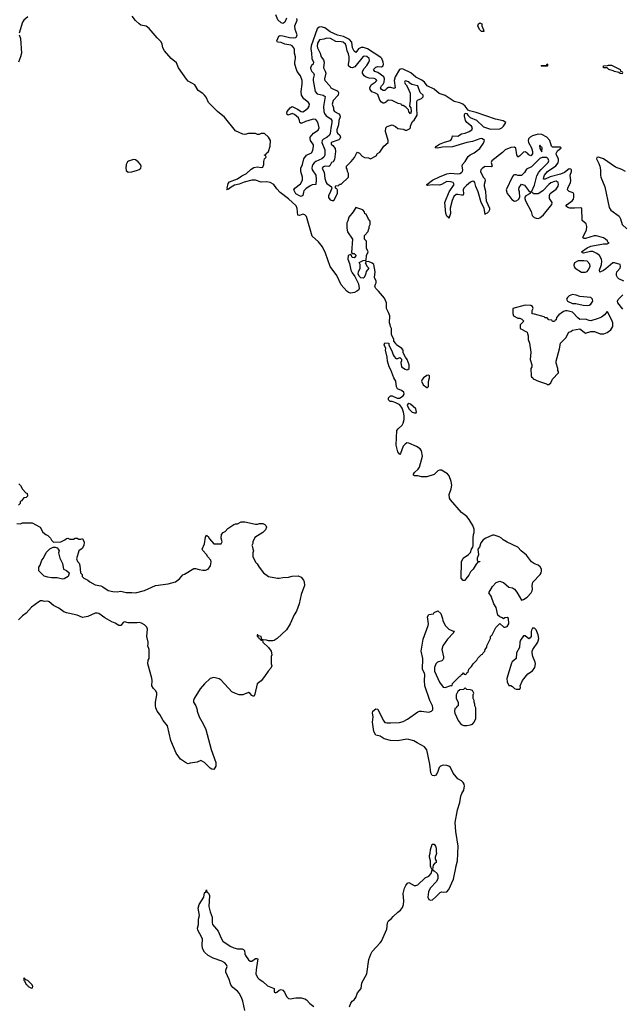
# Model space of a CAD drawing. Header units: inches. Extents: x 2293880 to 2522759, y 823965 to 1006879.
# Tile 267 of 325: x 2411780 to 2418395, y 958496 to 969297. Entities that reach past the tile are written whole.
import ezdxf

# ---------------------------------------------------------------- set-up
doc = ezdxf.new("R2010")
doc.units = ezdxf.units.IN
doc.header["$MEASUREMENT"] = 0
doc.layers.add('C4915', color=7, linetype='Continuous')
doc.layers.add('C4916', color=7, linetype='Continuous')

msp = doc.modelspace()

# ---------------------------------------------------------------- linework, layer by layer
at = {"layer": 'C4915', "color": 5, "elevation": 80}
for points in [[(2415399, 958470), (2415415, 958510), (2415429, 958530), (2415450, 958545), (2415469, 958570), (2415490, 958622), (2415528, 958670), (2415537, 958730), (2415592, 958830), (2415612, 958988), (2415634, 959046), (2415650, 959076), (2415737, 959170), (2415750, 959190), (2415810, 959322), (2415819, 959390), (2415829, 959410), (2415863, 959437), (2415881, 959459), (2415932, 959508), (2415961, 959530), (2415981, 959559), (2415993, 959590), (2415996, 959630), (2415989, 959711), (2416004, 959770), (2416020, 959800), (2416036, 959824), (2416050, 959831), (2416110, 959798), (2416130, 959798), (2416150, 959805), (2416230, 959882), (2416270, 959902), (2416298, 959930), (2416309, 959970), (2416294, 960000)], [(2416315, 960000), (2416311, 959971), (2416330, 959961), (2416361, 959930), (2416371, 959910), (2416371, 959871), (2416350, 959838), (2416290, 959775), (2416275, 959750), (2416268, 959730), (2416261, 959670), (2416270, 959645), (2416290, 959639), (2416310, 959644), (2416344, 959670), (2416397, 959723), (2416410, 959731), (2416428, 959728), (2416470, 959731), (2416490, 959756), (2416541, 959870), (2416566, 959994), (2416568, 960000)], [(2414252, 958428), (2414230, 958530), (2414215, 958570), (2414190, 958617), (2414170, 958641), (2414121, 958681), (2414099, 958710), (2414080, 958770), (2414044, 958850), (2414043, 958870), (2414056, 958910), (2414052, 958930), (2414033, 958950), (2413999, 958970), (2413904, 959004), (2413850, 959031), (2413810, 959068), (2413787, 959110), (2413784, 959150), (2413787, 959210), (2413781, 959230), (2413734, 959310), (2413731, 959330), (2413744, 959370), (2413742, 959430), (2413755, 959470), (2413740, 959550), (2413750, 959592), (2413801, 959670), (2413810, 959718), (2413822, 959730), (2413830, 959752), (2413836, 959730), (2413854, 959714), (2413862, 959690), (2413855, 959570), (2413870, 959510), (2413893, 959453), (2413893, 959393), (2413898, 959370), (2413942, 959322), (2413958, 959298), (2413990, 959223), (2414010, 959190), (2414090, 959134), (2414130, 959116), (2414170, 959105), (2414224, 959104), (2414238, 959098), (2414247, 959087), (2414251, 959050), (2414258, 959030), (2414290, 958984), (2414310, 958969), (2414330, 958970), (2414370, 958997), (2414390, 958999), (2414394, 958990), (2414392, 958972), (2414376, 958876), (2414374, 958830), (2414390, 958791), (2414410, 958771), (2414450, 958745), (2414500, 958700), (2414572, 958670), (2414572, 958630), (2414584, 958624), (2414590, 958623), (2414602, 958630), (2414627, 958653), (2414650, 958658), (2414670, 958651), (2414688, 958628), (2414710, 958583), (2414730, 958560), (2414750, 958556), (2414810, 958566), (2414870, 958566), (2414910, 958557), (2414930, 958545), (2414964, 958504), (2415010, 958471)]]:
    msp.add_lwpolyline(points, dxfattribs=at)
at = {"layer": 'C4915', "color": 5, "elevation": 120}
msp.add_lwpolyline([(2411830, 958786), (2411822, 958770), (2411830, 958754), (2411834, 958754), (2411850, 958714), (2411865, 958705), (2411874, 958690), (2411910, 958674), (2411922, 958678), (2411926, 958690), (2411918, 958710), (2411870, 958758), (2411846, 958766)], close=True, dxfattribs=at)
at = {"layer": 'C4916', "color": 5}
for points, elevation in [([(2411871, 969329), (2411824, 969290), (2411812, 969270), (2411773, 969150)], 80), ([(2416568, 960000), (2416587, 960070), (2416592, 960230), (2416568, 960390), (2416562, 960490), (2416585, 960630), (2416612, 960710), (2416622, 960778), (2416632, 960808), (2416654, 960846), (2416659, 960870), (2416663, 960890), (2416659, 960910), (2416650, 960929), (2416630, 960949), (2416590, 960970), (2416537, 961030), (2416510, 961092), (2416490, 961108), (2416470, 961115), (2416430, 961118), (2416401, 961110), (2416385, 961095), (2416370, 961049), (2416350, 961010), (2416330, 961001), (2416307, 961007), (2416295, 961035), (2416283, 961130), (2416248, 961288), (2416222, 961322), (2416145, 961365), (2416105, 961385), (2416050, 961402), (2416030, 961403), (2415930, 961386), (2415850, 961390), (2415782, 961410), (2415736, 961436), (2415689, 961450), (2415669, 961489), (2415653, 961590), (2415659, 961650), (2415652, 961690), (2415657, 961710), (2415690, 961739), (2415710, 961734), (2415770, 961613), (2415789, 961589), (2415810, 961583), (2415850, 961582), (2415950, 961588), (2415990, 961599), (2416036, 961624), (2416150, 961704), (2416170, 961710), (2416190, 961712), (2416270, 961702), (2416301, 961710), (2416315, 961725), (2416317, 961750), (2416311, 961770), (2416284, 961830), (2416229, 961989), (2416223, 962050), (2416227, 962110), (2416222, 962130), (2416201, 962170), (2416204, 962290), (2416188, 962370), (2416210, 962502), (2416263, 962650), (2416266, 962670), (2416255, 962745), (2416270, 962772), (2416322, 962778), (2416330, 962794), (2416370, 962814), (2416402, 962782), (2416422, 962730), (2416425, 962705), (2416452, 962650), (2416491, 962611), (2416530, 962592), (2416552, 962590), (2416542, 962578), (2416542, 962570), (2416477, 962503), (2416424, 962430), (2416415, 962390), (2416431, 962309), (2416431, 962290), (2416425, 962275), (2416415, 962265), (2416365, 962250), (2416348, 962232), (2416334, 962190), (2416335, 962150), (2416388, 962030), (2416430, 961976), (2416450, 961971), (2416514, 961994), (2416526, 961994), (2416530, 962014), (2416610, 962094), (2416622, 962098), (2416630, 962114), (2416642, 962118), (2416646, 962130), (2416650, 962132), (2416658, 962118), (2416670, 962114), (2416682, 962118), (2416690, 962134), (2416702, 962138), (2416710, 962174), (2416740, 962200), (2416758, 962230), (2416798, 962270), (2416810, 962294), (2416850, 962334), (2416862, 962338), (2416866, 962350), (2416886, 962370), (2416888, 962390), (2416907, 962413), (2416908, 962430), (2416948, 962510), (2416949, 962530), (2416968, 962550), (2417006, 962630), (2417050, 962674), (2417093, 962633), (2417110, 962632), (2417130, 962642), (2417148, 962670), (2417146, 962730), (2417130, 962738), (2417105, 962735), (2417090, 962726), (2417076, 962736), (2417050, 962746), (2417030, 962766), (2417009, 962850), (2416985, 962890), (2416954, 962974), (2416929, 963010), (2416970, 963078), (2417010, 963122), (2417050, 963138), (2417070, 963132), (2417090, 963122), (2417150, 963072), (2417190, 963065), (2417211, 963051), (2417237, 963017), (2417290, 962931), (2417310, 962935), (2417350, 962961), (2417394, 963010), (2417406, 963030), (2417410, 963050), (2417404, 963090), (2417414, 963126), (2417492, 963210), (2417505, 963230), (2417509, 963250), (2417509, 963270), (2417495, 963295), (2417470, 963313), (2417430, 963329), (2417399, 963350), (2417343, 963423), (2417284, 963470), (2417249, 963509), (2417130, 963565), (2417089, 963590), (2417069, 963609), (2417045, 963625), (2416990, 963642), (2416970, 963642), (2416896, 963610), (2416869, 963591), (2416841, 963559), (2416827, 963510), (2416811, 963490), (2416815, 963425), (2416802, 963390), (2416802, 963370), (2416810, 963354), (2416830, 963354), (2416832, 963350), (2416810, 963346), (2416790, 963326), (2416758, 963270), (2416730, 963242), (2416710, 963202), (2416676, 963164), (2416670, 963146), (2416650, 963146), (2416628, 963172), (2416629, 963351), (2416648, 963390), (2416708, 963432), (2416730, 963454), (2416738, 963490), (2416754, 963510), (2416758, 963530), (2416758, 963610), (2416762, 963650), (2416769, 963671), (2416769, 963710), (2416753, 963750), (2416715, 963815), (2416687, 963847), (2416630, 963890), (2416510, 964029), (2416499, 964050), (2416495, 964090), (2416515, 964150), (2416522, 964190), (2416515, 964230), (2416493, 964293), (2416476, 964316), (2416410, 964356), (2416390, 964356), (2416371, 964349), (2416330, 964309), (2416250, 964284), (2416190, 964284), (2416150, 964294), (2416115, 964295), (2416102, 964302), (2416102, 964310), (2416114, 964330), (2416155, 964365), (2416170, 964390), (2416202, 964510), (2416189, 964569), (2416175, 964590), (2416135, 964615), (2416053, 964653), (2416030, 964654), (2416010, 964642), (2415990, 964618), (2415962, 964538), (2415953, 964527), (2415930, 964555), (2415912, 964630), (2415919, 964790), (2415934, 964810), (2415977, 964850), (2415989, 964870), (2416001, 964910), (2416001, 964950), (2415994, 964990), (2415977, 965037), (2415953, 965073), (2415910, 965095), (2415870, 965109), (2415846, 965110), (2415830, 965126), (2415830, 965150), (2415850, 965172), (2415870, 965172), (2415925, 965145), (2415950, 965146), (2415989, 965170), (2416001, 965190), (2415997, 965210), (2415970, 965229), (2415929, 965249), (2415916, 965270), (2415909, 965330), (2415887, 965370), (2415855, 965455), (2415836, 965490), (2415818, 965550), (2415814, 965594), (2415795, 965670), (2415798, 965690), (2415782, 965730), (2415790, 965754), (2415834, 965750), (2415834, 965730), (2415870, 965654), (2415880, 965620), (2415890, 965602), (2415910, 965582), (2415930, 965582), (2415952, 965592), (2415973, 965573), (2415973, 965553), (2415965, 965535), (2415971, 965490), (2416010, 965463), (2416030, 965456), (2416042, 965458), (2416055, 965470), (2416055, 965510), (2416035, 965570), (2416015, 965595), (2416000, 965620), (2415988, 965648), (2415988, 965670), (2415975, 965690), (2415918, 965730), (2415910, 965746), (2415886, 965770), (2415886, 965790), (2415863, 965843), (2415862, 965910), (2415849, 965930), (2415848, 965950), (2415838, 965970), (2415842, 966050), (2415830, 966086), (2415808, 966130), (2415808, 966190), (2415783, 966243), (2415720, 966320), (2415689, 966350), (2415679, 966370), (2415686, 966394), (2415695, 966410), (2415695, 966430), (2415675, 966470), (2415681, 966530), (2415668, 966610), (2415650, 966628), (2415610, 966646), (2415578, 966642), (2415574, 966630), (2415582, 966610), (2415590, 966594), (2415611, 966570), (2415584, 966536), (2415577, 966503), (2415562, 966470), (2415550, 966462), (2415525, 966465), (2415505, 966485), (2415495, 966510), (2415498, 966530), (2415518, 966570), (2415518, 966610), (2415508, 966632), (2415550, 966654), (2415582, 966658), (2415588, 966712), (2415606, 966750), (2415588, 966790), (2415587, 966867), (2415566, 966890), (2415566, 966930), (2415607, 966973), (2415608, 966992), (2415618, 967010), (2415618, 967030), (2415628, 967050), (2415627, 967087), (2415608, 967108), (2415582, 967162), (2415567, 967167), (2415566, 967190), (2415546, 967210), (2415470, 967238), (2415442, 967190), (2415392, 967130), (2415382, 967090), (2415372, 967068), (2415371, 967010), (2415379, 966970), (2415432, 966890), (2415422, 966742), (2415430, 966734), (2415450, 966734), (2415474, 966710), (2415450, 966686), (2415430, 966688), (2415418, 966718), (2415410, 966726), (2415404, 966716), (2415387, 966710), (2415382, 966670), (2415401, 966621), (2415415, 966550), (2415430, 966519), (2415460, 966480), (2415498, 966398), (2415507, 966350), (2415499, 966330), (2415482, 966318), (2415454, 966306), (2415410, 966297), (2415390, 966303), (2415370, 966318), (2415308, 966390), (2415260, 966490), (2415189, 966590), (2415136, 966736), (2415104, 966804), (2415060, 966860), (2414990, 966924), (2414930, 967138), (2414910, 967158), (2414890, 967164), (2414850, 967150), (2414833, 967153), (2414827, 967227), (2414815, 967255), (2414730, 967331), (2414641, 967401), (2414602, 967442), (2414569, 967490), (2414530, 967512), (2414490, 967517), (2414430, 967516), (2414370, 967536), (2414330, 967538), (2414245, 967515), (2414190, 967492), (2414139, 967481), (2414100, 967460), (2414070, 967436), (2414060, 967440), (2414050, 967430), (2414060, 967440), (2414057, 967450), (2414070, 967499), (2414083, 967517), (2414170, 967553), (2414217, 967583), (2414270, 967610), (2414321, 967659), (2414350, 967677), (2414390, 967683), (2414430, 967675), (2414450, 967681), (2414459, 967710), (2414459, 967741), (2414469, 967771), (2414486, 967790), (2414482, 967802), (2414466, 967810), (2414466, 967814), (2414482, 967818), (2414486, 967830), (2414510, 967851), (2414531, 967910), (2414532, 967970), (2414513, 968010), (2414467, 968047), (2414430, 968048), (2414410, 968038), (2414390, 968038), (2414367, 968047), (2414290, 968049), (2414250, 968039), (2414230, 968042), (2414150, 968076), (2414029, 968229), (2413950, 968291), (2413851, 968390), (2413827, 968447), (2413810, 968470), (2413789, 968489), (2413740, 968520), (2413701, 968581), (2413678, 968598), (2413630, 968624), (2413610, 968644), (2413524, 968770), (2413502, 968822), (2413444, 968870), (2413370, 968955), (2413353, 968990), (2413345, 969030), (2413334, 969054), (2413290, 969098), (2413202, 969202), (2413170, 969226), (2413110, 969238), (2413090, 969250), (2413050, 969288), (2413016, 969336)], 80), ([(2414710, 969312), (2414691, 969269), (2414670, 969256), (2414650, 969262), (2414615, 969295), (2414593, 969350)], 60), ([(2418410, 966428), (2418357, 966456), (2418341, 966470), (2418331, 966490), (2418330, 966510), (2418336, 966530), (2418372, 966570), (2418377, 966590), (2418373, 966610), (2418310, 966630), (2418290, 966629), (2418216, 966564), (2418190, 966546), (2418149, 966529), (2418144, 966550), (2418168, 966610), (2418172, 966648), (2418167, 966670), (2418145, 966710), (2418114, 966734), (2418070, 966753), (2418046, 966754), (2417970, 966737), (2417959, 966739), (2417948, 966749), (2418010, 966796), (2418048, 966812), (2418190, 966839), (2418230, 966837), (2418249, 966850), (2418237, 966857), (2418231, 966870), (2418210, 966891), (2418190, 966904), (2418110, 966925), (2418085, 966925), (2417990, 966895), (2417970, 966898), (2417960, 966910), (2418003, 966990), (2418007, 967030), (2417999, 967059), (2417954, 967094), (2417949, 967229), (2417933, 967233), (2417872, 967228), (2417818, 967230), (2417797, 967237), (2417775, 967250), (2417791, 967270), (2417846, 967310), (2417859, 967330), (2417863, 967350), (2417864, 967384), (2417857, 967397), (2417813, 967413), (2417794, 967430), (2417796, 967450), (2417827, 967510), (2417829, 967530), (2417824, 967590), (2417837, 967630), (2417837, 967650), (2417830, 967658), (2417810, 967661), (2417759, 967621), (2417717, 967603), (2417605, 967575), (2417550, 967547), (2417530, 967549), (2417532, 967570), (2417542, 967590), (2417573, 967630), (2417665, 967695), (2417690, 967726), (2417696, 967750), (2417694, 967770), (2417673, 967810), (2417669, 967831), (2417683, 967857), (2417725, 967890), (2417717, 967897), (2417699, 967899), (2417630, 967900), (2417619, 967910), (2417601, 967970), (2417568, 968008), (2417510, 968038), (2417470, 968042), (2417410, 968024), (2417384, 968010), (2417365, 967990), (2417361, 967970), (2417365, 967950), (2417397, 967890), (2417410, 967850), (2417410, 967825), (2417390, 967803), (2417370, 967814), (2417354, 967834), (2417341, 967841), (2417330, 967846), (2417310, 967845), (2417270, 967803), (2417250, 967790), (2417236, 967816), (2417228, 967888), (2417210, 967900), (2417170, 967895), (2417111, 967870), (2417080, 967840), (2416964, 967750), (2416956, 967730), (2416967, 967690), (2416958, 967682), (2416890, 967687), (2416860, 967670), (2416842, 967650), (2416839, 967630), (2416868, 967568), (2416885, 967550), (2416891, 967531), (2416877, 967490), (2416879, 967470), (2416895, 967415), (2416896, 967350), (2416902, 967310), (2416937, 967230), (2416936, 967210), (2416927, 967190), (2416910, 967173), (2416893, 967167), (2416890, 967161), (2416880, 967230), (2416845, 967290), (2416814, 967410), (2416789, 967469), (2416777, 967510), (2416770, 967521), (2416750, 967525), (2416730, 967515), (2416683, 967477), (2416657, 967450), (2416650, 967430), (2416652, 967388), (2416648, 967372), (2416629, 967371), (2416590, 967381), (2416570, 967380), (2416544, 967356), (2416526, 967314), (2416504, 967230), (2416508, 967170), (2416490, 967117), (2416485, 967130), (2416470, 967142), (2416458, 967170), (2416448, 967290), (2416496, 967410), (2416549, 967490), (2416538, 967510), (2416510, 967520), (2416470, 967521), (2416412, 967488), (2416390, 967482), (2416310, 967485), (2416258, 967478), (2416250, 967483), (2416248, 967490), (2416310, 967536), (2416387, 967573), (2416470, 967605), (2416510, 967612), (2416590, 967605), (2416610, 967608), (2416630, 967619), (2416640, 967630), (2416646, 967650), (2416637, 967690), (2416642, 967710), (2416670, 967743), (2416702, 967798), (2416724, 967816), (2416770, 967836), (2416830, 967884), (2416870, 967941), (2416882, 967970), (2416862, 967990), (2416850, 967993), (2416830, 967991), (2416750, 967962), (2416690, 967950), (2416530, 967902), (2416423, 967897), (2416367, 967887), (2416340, 967890), (2416356, 967910), (2416390, 967930), (2416445, 967955), (2416510, 967970), (2416523, 967990), (2416530, 968024), (2416590, 968019), (2416630, 968044), (2416670, 968053), (2416714, 968070), (2416743, 968090), (2416750, 968110), (2416739, 968130), (2416690, 968170), (2416675, 968190), (2416663, 968237), (2416663, 968257), (2416670, 968273), (2416690, 968269), (2416701, 968250), (2416725, 968225), (2416796, 968196), (2416870, 968123), (2416950, 968095), (2417050, 968099), (2417071, 968109), (2417091, 968129), (2417107, 968150), (2417115, 968170), (2417087, 968187), (2417004, 968204), (2416790, 968278), (2416716, 968296), (2416704, 968304), (2416669, 968350), (2416644, 968370), (2416610, 968386), (2416550, 968400), (2416450, 968465), (2416386, 968486), (2416330, 968535), (2416253, 968570), (2416223, 968610), (2416195, 968635), (2416130, 968666), (2416073, 968713), (2415990, 968755), (2415970, 968758), (2415949, 968751), (2415901, 968670), (2415890, 968630), (2415901, 968550), (2415890, 968543), (2415853, 968553), (2415830, 968553), (2415810, 968543), (2415790, 968522), (2415770, 968519), (2415750, 968530), (2415740, 968550), (2415750, 968570), (2415770, 968590), (2415781, 968610), (2415785, 968650), (2415778, 968670), (2415710, 968717), (2415680, 968730), (2415665, 968750), (2415690, 968778), (2415710, 968782), (2415750, 968779), (2415770, 968790), (2415774, 968810), (2415771, 968830), (2415755, 968870), (2415744, 968884), (2415597, 968977), (2415553, 968993), (2415528, 968992), (2415501, 968979), (2415470, 968938), (2415450, 968951), (2415435, 968990), (2415426, 969050), (2415399, 969079), (2415333, 969113), (2415270, 969128), (2415190, 969164), (2415130, 969208), (2415090, 969219), (2415066, 969214), (2415045, 969195), (2414978, 969010), (2414976, 968976), (2414984, 968930), (2414986, 968870), (2415004, 968830), (2415000, 968810), (2414985, 968795), (2414973, 968770), (2414975, 968750), (2414988, 968728), (2415006, 968710), (2415012, 968692), (2415001, 968650), (2415001, 968630), (2415024, 968510), (2415045, 968485), (2415110, 968470), (2415134, 968454), (2415114, 968346), (2415118, 968290), (2415127, 968267), (2415144, 968244), (2415196, 968210), (2415207, 968190), (2415208, 968170), (2415194, 968106), (2415188, 968050), (2415181, 968030), (2415157, 968010), (2415115, 967985), (2415102, 967970), (2415098, 967950), (2415131, 967870), (2415130, 967810), (2415119, 967790), (2415097, 967770), (2415030, 967740), (2415012, 967728), (2414998, 967710), (2414991, 967690), (2414988, 967670), (2414992, 967650), (2415030, 967590), (2415035, 967545), (2415031, 967489), (2414990, 967484), (2414970, 967476), (2414920, 967440), (2414900, 967420), (2414894, 967406), (2414890, 967370), (2414879, 967361), (2414870, 967357), (2414850, 967364), (2414810, 967385), (2414790, 967430), (2414801, 967450), (2414862, 967498), (2414883, 967537), (2414885, 967570), (2414867, 967630), (2414865, 967670), (2414884, 967710), (2414899, 967770), (2414930, 967811), (2414985, 967835), (2414998, 967862), (2415007, 967910), (2415005, 967925), (2414974, 967970), (2414967, 967990), (2414969, 968010), (2415006, 968054), (2415055, 968085), (2415068, 968110), (2415053, 968173), (2415030, 968201), (2415010, 968206), (2414990, 968202), (2414919, 968181), (2414870, 968159), (2414855, 968170), (2414852, 968190), (2414839, 968219), (2414798, 968258), (2414770, 968268), (2414728, 968248), (2414716, 968256), (2414711, 968270), (2414715, 968290), (2414750, 968329), (2414770, 968343), (2414830, 968317), (2414870, 968289), (2414890, 968286), (2414917, 968303), (2414946, 968330), (2414959, 968350), (2414961, 968370), (2414949, 968389), (2414898, 968430), (2414873, 968470), (2414869, 968510), (2414882, 968590), (2414880, 968630), (2414862, 968682), (2414827, 968730), (2414818, 968750), (2414802, 968810), (2414799, 968830), (2414809, 968870), (2414808, 968890), (2414795, 968930), (2414798, 968970), (2414790, 968990), (2414771, 969011), (2414757, 969017), (2414690, 969027), (2414650, 969048), (2414609, 969049), (2414604, 969064), (2414625, 969115), (2414638, 969122), (2414670, 969120), (2414742, 969102), (2414790, 969098), (2414810, 969101), (2414820, 969110), (2414825, 969130), (2414804, 969190), (2414799, 969230), (2414827, 969290), (2414824, 969310)], 60), ([(2411775, 969130), (2411790, 969090), (2411800, 968930), (2411790, 968890), (2411766, 968830)], 80), ([(2418402, 968702), (2418370, 968708), (2418358, 968718), (2418310, 968728), (2418296, 968736), (2418246, 968750), (2418228, 968768), (2418190, 968769), (2418188, 968792), (2418234, 968794), (2418242, 968798), (2418277, 968797), (2418371, 968751), (2418374, 968734), (2418394, 968730), (2418398, 968718)], 40), ([(2418430, 967631), (2418390, 967654), (2418320, 967680), (2418190, 967770), (2418132, 967788), (2418115, 967785), (2418111, 967770), (2418138, 967718), (2418147, 967690), (2418155, 967650), (2418155, 967590), (2418160, 967570), (2418203, 967463), (2418250, 967236), (2418270, 967209), (2418360, 967140), (2418374, 967114), (2418393, 967050), (2418443, 967003)], 60), ([(2418401, 966121), (2418347, 966190), (2418343, 966210), (2418350, 966228), (2418401, 966279)], 60), ([(2411770, 964206), (2411790, 964186), (2411810, 964146), (2411847, 964107), (2411862, 964102), (2411866, 964070), (2411850, 964054), (2411827, 964053), (2411806, 964030), (2411802, 964018), (2411786, 964010), (2411786, 963990), (2411768, 963972)], 120), ([(2411750, 963769), (2411790, 963768), (2411810, 963778), (2411916, 963776), (2412006, 963730), (2412036, 963676), (2412066, 963650), (2412090, 963638), (2412118, 963610), (2412130, 963586), (2412150, 963566), (2412230, 963568), (2412274, 963590), (2412293, 963607), (2412310, 963608), (2412330, 963598), (2412370, 963598), (2412390, 963608), (2412410, 963608), (2412430, 963598), (2412450, 963598), (2412470, 963606), (2412487, 963567), (2412484, 963530), (2412465, 963495), (2412428, 963470), (2412403, 963383), (2412415, 963355), (2412434, 963334), (2412442, 963310), (2412448, 963230), (2412466, 963210), (2412466, 963190), (2412486, 963170), (2412530, 963148), (2412550, 963129), (2412610, 963099), (2412670, 963085), (2412694, 963074), (2412750, 963037), (2412803, 963023), (2412850, 963022), (2412890, 963029), (2412950, 963013), (2413010, 963014), (2413050, 963009), (2413150, 963037), (2413271, 963089), (2413410, 963109), (2413490, 963130), (2413535, 963165), (2413570, 963209), (2413590, 963215), (2413690, 963275), (2413710, 963278), (2413750, 963264), (2413790, 963259), (2413820, 963260), (2413850, 963269), (2413873, 963307), (2413883, 963350), (2413879, 963370), (2413844, 963404), (2413830, 963432), (2413790, 963474), (2413782, 963490), (2413810, 963546), (2413821, 963619), (2413830, 963646), (2413835, 963635), (2413850, 963628), (2413863, 963603), (2413910, 963549), (2413992, 963548), (2414002, 963570), (2413991, 963610), (2413994, 963650), (2414014, 963670), (2414037, 963683), (2414065, 963715), (2414130, 963758), (2414150, 963768), (2414170, 963768), (2414210, 963788), (2414250, 963788), (2414370, 963762), (2414390, 963762), (2414411, 963769), (2414450, 963769), (2414470, 963761), (2414481, 963750), (2414489, 963730), (2414480, 963700), (2414450, 963671), (2414363, 963617), (2414338, 963570), (2414338, 963550), (2414328, 963530), (2414336, 963516), (2414338, 963490), (2414348, 963470), (2414338, 963450), (2414338, 963410), (2414370, 963346), (2414388, 963328), (2414408, 963290), (2414458, 963230), (2414510, 963189), (2414610, 963169), (2414630, 963169), (2414670, 963179), (2414730, 963181), (2414770, 963192), (2414836, 963196), (2414870, 963181), (2414896, 963150), (2414904, 963130), (2414907, 963090), (2414870, 962990), (2414847, 962890), (2414818, 962810), (2414792, 962768), (2414750, 962671), (2414710, 962605), (2414608, 962510), (2414574, 962486), (2414558, 962482), (2414510, 962485), (2414490, 962492), (2414453, 962493), (2414438, 962498), (2414431, 962531), (2414398, 962538), (2414394, 962550), (2414386, 962550), (2414386, 962530), (2414402, 962522), (2414406, 962510), (2414422, 962502), (2414426, 962490), (2414446, 962486), (2414448, 962470), (2414512, 962412), (2414539, 962370), (2414549, 962330), (2414542, 962310), (2414542, 962230), (2414548, 962210), (2414538, 962182), (2414509, 962151), (2414469, 962091), (2414430, 962045), (2414387, 962013), (2414363, 961897), (2414350, 961871), (2414330, 961883), (2414310, 961906), (2414290, 961918), (2414230, 961891), (2414190, 961891), (2414150, 961905), (2414110, 961925), (2413990, 962051), (2413970, 962065), (2413910, 962081), (2413870, 962071), (2413808, 962012), (2413763, 961957), (2413697, 961850), (2413689, 961830), (2413689, 961810), (2413715, 961770), (2413728, 961728), (2413729, 961710), (2413749, 961650), (2413793, 961573), (2413822, 961510), (2413881, 961290), (2413933, 961150), (2413934, 961110), (2413910, 961072), (2413890, 961076), (2413870, 961088), (2413810, 961147), (2413770, 961171), (2413730, 961151), (2413650, 961142), (2413630, 961134), (2413610, 961142), (2413545, 961185), (2413498, 961250), (2413439, 961390), (2413404, 961550), (2413355, 961610), (2413317, 961677), (2413291, 961710), (2413276, 961750), (2413271, 961770), (2413271, 961810), (2413287, 961890), (2413287, 961910), (2413275, 961935), (2413250, 961961), (2413231, 961990), (2413233, 962050), (2413230, 962074), (2413186, 962230), (2413192, 962270), (2413202, 962290), (2413202, 962390), (2413185, 962430), (2413191, 962450), (2413191, 962469), (2413176, 962530), (2413183, 962610), (2413174, 962634), (2413150, 962658), (2413118, 962678), (2413090, 962686), (2413070, 962681), (2412970, 962681), (2412930, 962691), (2412916, 962684), (2412890, 962651), (2412870, 962651), (2412830, 962676), (2412790, 962691), (2412715, 962735), (2412650, 962783), (2412630, 962786), (2412610, 962786), (2412530, 962751), (2412470, 962739), (2412410, 962766), (2412294, 962790), (2412263, 962803), (2412210, 962841), (2412150, 962871), (2412105, 962910), (2412090, 962917), (2412050, 962915), (2412030, 962921), (2412010, 962921), (2411990, 962911), (2411910, 962851), (2411850, 962785), (2411810, 962756), (2411767, 962713)], 120), ([(2416294, 960000), (2416289, 960010), (2416289, 960069), (2416278, 960110), (2416278, 960130), (2416287, 960153), (2416289, 960190), (2416309, 960251), (2416330, 960251), (2416345, 960230), (2416351, 960210), (2416351, 960170), (2416356, 960150), (2416342, 960110), (2416342, 960090), (2416352, 960070), (2416352, 960050), (2416336, 960044), (2416318, 960022), (2416315, 960000)], 80)]:
    msp.add_lwpolyline(points, dxfattribs=dict(at, elevation=elevation))
for points, elevation in [([(2416870, 969166), (2416850, 969168), (2416828, 969190), (2416808, 969230), (2416818, 969250), (2416830, 969262), (2416852, 969252), (2416852, 969230), (2416873, 969187), (2416874, 969166)], 40), ([(2415150, 969095), (2415118, 969082), (2415070, 969075), (2415050, 969041), (2415047, 969007), (2415050, 968987), (2415077, 968930), (2415091, 968890), (2415115, 968855), (2415124, 968830), (2415115, 968770), (2415134, 968734), (2415139, 968710), (2415125, 968650), (2415131, 968630), (2415186, 968570), (2415196, 968550), (2415231, 968530), (2415261, 968521), (2415273, 968513), (2415279, 968499), (2415277, 968470), (2415221, 968410), (2415211, 968370), (2415226, 968330), (2415224, 968310), (2415234, 968290), (2415284, 968264), (2415296, 968250), (2415298, 968230), (2415284, 968190), (2415278, 968142), (2415263, 968090), (2415263, 968070), (2415270, 968051), (2415294, 968030), (2415301, 968010), (2415296, 967990), (2415282, 967978), (2415199, 967950), (2415199, 967930), (2415218, 967918), (2415244, 967884), (2415248, 967850), (2415237, 967763), (2415221, 967739), (2415204, 967730), (2415186, 967694), (2415172, 967688), (2415134, 967690), (2415110, 967682), (2415101, 967670), (2415107, 967650), (2415124, 967624), (2415130, 967554), (2415145, 967510), (2415150, 967501), (2415202, 967462), (2415205, 967450), (2415186, 967394), (2415171, 967370), (2415170, 967345), (2415190, 967321), (2415210, 967312), (2415230, 967314), (2415268, 967390), (2415267, 967427), (2415262, 967442), (2415246, 967450), (2415246, 967470), (2415250, 967474), (2415282, 967478), (2415290, 967494), (2415310, 967494), (2415388, 967570), (2415388, 967610), (2415378, 967630), (2415376, 967656), (2415366, 967670), (2415368, 967692), (2415420, 967740), (2415454, 967786), (2415478, 967830), (2415490, 967842), (2415510, 967832), (2415540, 967800), (2415564, 967784), (2415610, 967782), (2415630, 967772), (2415695, 967805), (2415708, 967830), (2415735, 967845), (2415778, 967910), (2415826, 967950), (2415826, 967970), (2415795, 968070), (2415798, 968110), (2415815, 968125), (2415870, 968142), (2415905, 968125), (2415930, 968103), (2415990, 968096), (2416010, 968086), (2416030, 968085), (2416060, 968100), (2416069, 968111), (2416069, 968129), (2416080, 968160), (2416096, 968184), (2416110, 968194), (2416142, 968250), (2416138, 968330), (2416140, 968400), (2416147, 968413), (2416190, 968432), (2416208, 968450), (2416209, 968470), (2416178, 968498), (2416151, 968570), (2416085, 968585), (2416061, 968601), (2416050, 968615), (2416010, 968628), (2416003, 968610), (2416010, 968592), (2416022, 968582), (2416038, 968558), (2416068, 968490), (2416068, 968412), (2416058, 968350), (2416072, 968330), (2416078, 968290), (2416070, 968266), (2416050, 968286), (2416048, 968310), (2416018, 968338), (2415990, 968354), (2415976, 968356), (2415966, 968370), (2415936, 968376), (2415870, 968409), (2415830, 968413), (2415810, 968404), (2415805, 968395), (2415790, 968384), (2415778, 968382), (2415770, 968381), (2415750, 968391), (2415733, 968413), (2415710, 968476), (2415686, 968490), (2415645, 968505), (2415626, 968530), (2415623, 968550), (2415639, 968581), (2415684, 968610), (2415699, 968630), (2415690, 968646), (2415670, 968653), (2415616, 968656), (2415585, 968665), (2415560, 968680), (2415543, 968710), (2415545, 968730), (2415560, 968760), (2415590, 968793), (2415613, 968830), (2415620, 968850), (2415616, 968870), (2415590, 968892), (2415570, 968898), (2415550, 968894), (2415460, 968780), (2415430, 968768), (2415410, 968773), (2415391, 968791), (2415388, 968810), (2415397, 968850), (2415397, 968890), (2415390, 968922), (2415374, 968954), (2415364, 969010), (2415356, 969030), (2415330, 969050), (2415310, 969055), (2415250, 969056), (2415191, 969090)], 80), ([(2417510, 968786), (2417506, 968790), (2417510, 968794), (2417550, 968794), (2417562, 968798), (2417570, 968814), (2417574, 968810), (2417574, 968790), (2417570, 968788)], 40), ([(2417490, 967922), (2417486, 967914), (2417490, 967885), (2417510, 967847), (2417514, 967890), (2417510, 967899), (2417501, 967901)], 80), ([(2413030, 967762), (2412975, 967745), (2412964, 967736), (2412950, 967710), (2412944, 967670), (2412950, 967644), (2412970, 967626), (2413010, 967627), (2413075, 967645), (2413090, 967652), (2413110, 967670), (2413114, 967690), (2413106, 967710), (2413079, 967739), (2413050, 967758)], 120), ([(2417566, 967786), (2417516, 967784), (2417490, 967776), (2417397, 967683), (2417344, 967656), (2417320, 967620), (2417290, 967588), (2417250, 967588), (2417230, 967595), (2417210, 967595), (2417202, 967590), (2417190, 967578), (2417121, 967430), (2417131, 967390), (2417151, 967370), (2417183, 967323), (2417210, 967307), (2417230, 967311), (2417255, 967325), (2417269, 967350), (2417265, 967410), (2417259, 967430), (2417262, 967458), (2417290, 967492), (2417320, 967480), (2417364, 967424), (2417382, 967410), (2417382, 967390), (2417335, 967365), (2417325, 967350), (2417325, 967335), (2417331, 967310), (2417394, 967194), (2417406, 967150), (2417428, 967128), (2417450, 967118), (2417470, 967116), (2417490, 967125), (2417530, 967158), (2417623, 967270), (2417624, 967290), (2417597, 967337), (2417595, 967370), (2417604, 967390), (2417617, 967403), (2417670, 967439), (2417690, 967470), (2417694, 967490), (2417690, 967511), (2417670, 967524), (2417650, 967522), (2417610, 967506), (2417589, 967490), (2417521, 967419), (2417470, 967388), (2417425, 967385), (2417402, 967402), (2417398, 967410), (2417430, 967483), (2417457, 967583), (2417477, 967623), (2417505, 967655), (2417582, 967730), (2417587, 967750), (2417581, 967770)], 80), ([(2417973, 966653), (2417910, 966651), (2417871, 966630), (2417864, 966604), (2417867, 966587), (2417878, 966570), (2417948, 966528), (2417990, 966526), (2418010, 966536), (2418022, 966550), (2418042, 966590), (2418037, 966617), (2418010, 966647)], 80), ([(2417850, 966282), (2417810, 966268), (2417792, 966250), (2417782, 966230), (2417794, 966210), (2417850, 966185), (2417884, 966184), (2417965, 966165), (2418010, 966162), (2418030, 966164), (2418050, 966176), (2418071, 966210), (2418069, 966230), (2418049, 966249), (2417930, 966262), (2417890, 966275)], 80), ([(2417330, 966164), (2417194, 966130), (2417193, 966073), (2417202, 966050), (2417250, 966022), (2417270, 966022), (2417292, 966012), (2417314, 965990), (2417274, 965950), (2417274, 965910), (2417352, 965870), (2417353, 965853), (2417362, 965830), (2417362, 965790), (2417378, 965750), (2417391, 965650), (2417385, 965570), (2417402, 965510), (2417402, 965490), (2417392, 965470), (2417394, 965390), (2417398, 965378), (2417414, 965370), (2417418, 965358), (2417474, 965330), (2417562, 965302), (2417570, 965294), (2417590, 965294), (2417610, 965314), (2417630, 965354), (2417696, 965424), (2417696, 965436), (2417686, 965450), (2417686, 965470), (2417668, 965530), (2417668, 965550), (2417707, 965687), (2417718, 965750), (2417774, 965806), (2417809, 965871), (2417830, 965878), (2417850, 965891), (2417930, 965905), (2417990, 965858), (2418050, 965878), (2418090, 965878), (2418151, 965851), (2418191, 965851), (2418230, 965865), (2418270, 965894), (2418290, 965930), (2418292, 965950), (2418292, 965970), (2418278, 966010), (2418234, 966094), (2418230, 966096), (2418199, 966061), (2418165, 966035), (2418130, 966018), (2418050, 965992), (2418030, 965996), (2417990, 966013), (2417930, 966009), (2417906, 966026), (2417848, 966090), (2417790, 966104), (2417770, 966102), (2417750, 966095), (2417700, 966060), (2417674, 966030), (2417670, 966006), (2417658, 966002), (2417650, 965986), (2417630, 965986), (2417622, 966002), (2417590, 966006), (2417570, 966026), (2417550, 966026), (2417536, 966036), (2417433, 966067), (2417406, 966070), (2417407, 966107), (2417418, 966130), (2417408, 966150), (2417390, 966162)], 80), ([(2416270, 965398), (2416250, 965394), (2416212, 965370), (2416198, 965350), (2416191, 965330), (2416210, 965292), (2416250, 965262), (2416258, 965262), (2416267, 965273), (2416269, 965329), (2416278, 965370), (2416278, 965390)], 80), ([(2416050, 965088), (2416040, 965080), (2416032, 965070), (2416052, 965030), (2416090, 964992), (2416130, 964982), (2416135, 964990), (2416129, 965030), (2416070, 965079)], 80), ([(2412250, 963161), (2412190, 963173), (2412130, 963174), (2412090, 963181), (2412050, 963194), (2411989, 963250), (2411989, 963291), (2412005, 963315), (2412024, 963370), (2412042, 963390), (2412070, 963454), (2412110, 963492), (2412148, 963512), (2412170, 963512), (2412190, 963502), (2412202, 963490), (2412212, 963470), (2412205, 963450), (2412221, 963390), (2412251, 963330), (2412262, 963270), (2412295, 963255), (2412325, 963230), (2412321, 963210), (2412311, 963189), (2412270, 963165)], 120), ([(2417430, 962624), (2417410, 962622), (2417399, 962601), (2417393, 962587), (2417393, 962530), (2417384, 962516), (2417370, 962506), (2417330, 962538), (2417310, 962539), (2417277, 962490), (2417269, 962470), (2417265, 962410), (2417234, 962350), (2417231, 962290), (2417187, 962253), (2417180, 962240), (2417126, 962070), (2417130, 962034), (2417150, 961994), (2417170, 961992), (2417190, 961982), (2417210, 961962), (2417230, 961954), (2417270, 961954), (2417278, 961970), (2417275, 961990), (2417301, 962050), (2417359, 962121), (2417410, 962155), (2417434, 962190), (2417441, 962230), (2417438, 962250), (2417413, 962313), (2417405, 962350), (2417407, 962370), (2417414, 962390), (2417469, 962470), (2417479, 962510), (2417473, 962550), (2417450, 962604)], 80), ([(2416670, 961966), (2416652, 961948), (2416610, 961946), (2416590, 961926), (2416572, 961890), (2416572, 961850), (2416594, 961810), (2416594, 961770), (2416578, 961762), (2416570, 961746), (2416558, 961742), (2416552, 961708), (2416556, 961690), (2416594, 961610), (2416626, 961566), (2416654, 961554), (2416690, 961553), (2416730, 961561), (2416749, 961570), (2416769, 961590), (2416788, 961632), (2416786, 961750), (2416778, 961770), (2416778, 961790), (2416768, 961810), (2416768, 961830), (2416758, 961850), (2416758, 961890), (2416766, 961910), (2416750, 961938), (2416727, 961947), (2416688, 961948)], 80)]:
    msp.add_lwpolyline(points, close=True, dxfattribs=dict(at, elevation=elevation))

doc.saveas('drawing.dxf')
